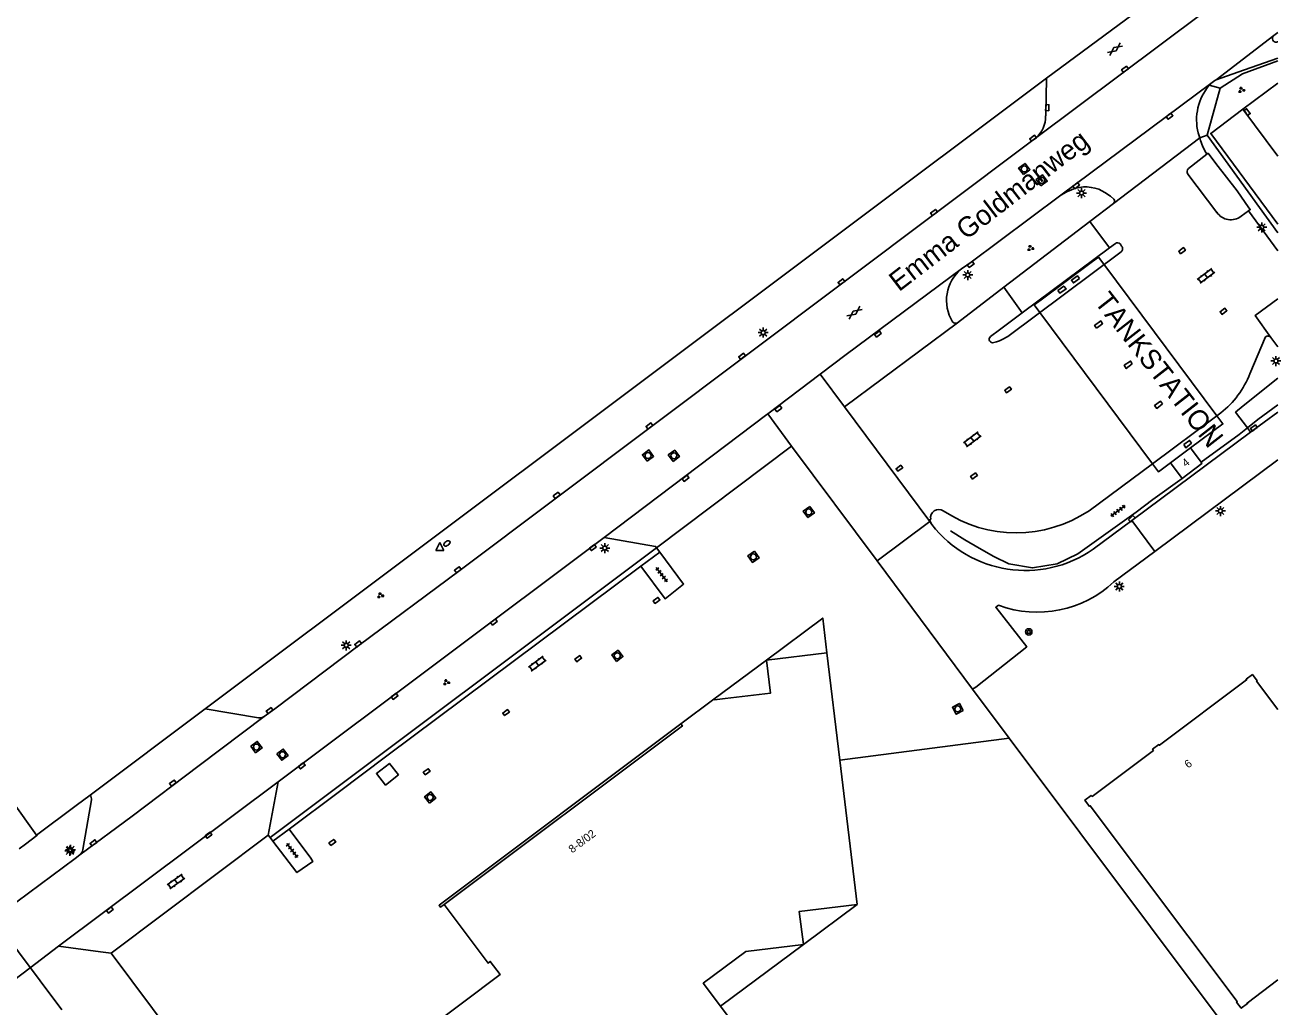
# Model space of a CAD drawing. Extents: x 126000 to 131009, y 393000 to 395500.
# Drawn here: x 130843.4 to 131000.4, y 394256.3 to 394379 of the extents above; entities that cross this region are included whole.
import ezdxf

# ---------------------------------------------------------------- set-up
doc = ezdxf.new("R2010")
doc.units = 0
for name, color, linetype in [('gg-afsc-hekwerk', 7, 'Continuous'), ('gg-afsc-muur', 7, 'Continuous'), ('gg-anno-huisnummerreeks BGT', 7, 'Continuous'), ('gg-anno-openbare ruimte label', 7, 'Continuous'), ('gg-bbg-bijgebouw', 7, 'Continuous'), ('gg-bbg-hoofdgebouw', 7, 'Continuous'), ('gg-bbg-lage trafo', 7, 'Continuous'), ('gg-bbg-luifel en loopbrug', 7, 'Continuous'), ('gg-bbg-onder overbouw', 7, 'Continuous'), ('gg-bbg-pand overbouw', 7, 'Continuous'), ('gg-bbg-pilaar overkapping', 7, 'Continuous'), ('gg-knt-verharding', 7, 'Continuous'), ('gg-knt-verharding nz', 7, 'Continuous'), ('gg-kwrk-duiker nz buis', 7, 'Continuous'), ('gt-anno-overige text', 7, 'Continuous'), ('gt-grn-groengrens', 7, 'Continuous'), ('gt-grn-weggrens', 7, 'Continuous'), ('gt-symb-boom', 7, 'Continuous'), ('gt-symb-brandkraan', 7, 'Continuous'), ('gt-symb-gesloten verharding', 7, 'Continuous'), ('gt-symb-groenvak', 7, 'Continuous'), ('gt-symb-klinker verharding', 7, 'Continuous'), ('gt-symb-kolk', 7, 'Continuous'), ('gt-symb-lichtmast', 7, 'Continuous'), ('gt-symb-rioolschacht', 7, 'Continuous'), ('gt-symb-tegel verharding', 7, 'Continuous'), ('gt-symb-waterafsluiter', 7, 'Continuous')]:
    doc.layers.add(name, color=color, linetype=linetype)

# ---------------------------------------------------------------- blocks, each defined once
blk = doc.blocks.new('gt0-GESVH1')
at = {"layer": 'gt-symb-gesloten verharding'}
for p, q in [((-0.99, -0.26), (0.01, 0.24)), ((0.01, -0.26), (-0.99, 0.24)), ((0.01, 0.24), (1.01, -0.26)), ((1.01, 0.24), (0.01, -0.26))]:
    blk.add_line(p, q, dxfattribs=at)
blk = doc.blocks.new('gt0-KOLK')
at = {"layer": 'gt-symb-kolk'}
blk.add_lwpolyline([(0, 0), (0.38, 0), (0.38, 0.4), (-0.37, 0.4), (-0.37, 0), (0, 0)], dxfattribs=at)
blk = doc.blocks.new('gt0-GRVAK')
at = {"layer": 'gt-symb-groenvak'}
for p, q in [((-0.11, 0.19), (-0.23, 0.24)), ((-0.18, 0.15), (0.09, 0.15)), ((-0.09, 0.21), (-0.16, 0.32)), ((-0.05, 0.21), (-0.05, 0.39)), ((0, 0.21), (0.06, 0.32)), ((0.01, 0.19), (0.13, 0.24)), ((0.26, -0.05), (0.2, 0.06)), ((0.3, -0.05), (0.3, 0.13)), ((0.35, -0.05), (0.41, 0.06)), ((-0.25, -0.23), (-0.36, -0.18)), ((-0.32, -0.26), (-0.05, -0.26)), ((-0.23, -0.21), (-0.29, -0.1)), ((-0.18, -0.2), (-0.18, -0.02)), ((-0.14, -0.21), (-0.07, -0.1)), ((-0.12, -0.23), (0, -0.18)), ((0.24, -0.07), (0.12, -0.02)), ((0.17, -0.11), (0.44, -0.11)), ((0.37, -0.07), (0.49, -0.02))]:
    blk.add_line(p, q, dxfattribs=at)
blk = doc.blocks.new('gt0-LMAST')
at = {"layer": 'gt-symb-lichtmast'}
for p, q in [((-0.18, 0.17), (-0.45, 0.44)), ((0, 0.25), (0, 0.62)), ((0.17, 0.17), (0.44, 0.44)), ((-0.25, 0), (-0.63, 0)), ((-0.18, -0.18), (-0.45, -0.45)), ((0, -0.25), (0, -0.63)), ((0.44, -0.45), (0.17, -0.18)), ((0.25, 0), (0.62, 0))]:
    blk.add_line(p, q, dxfattribs=at)
blk.add_circle((0, 0), 0.25, dxfattribs=at)
blk = doc.blocks.new('gt0-KL1')
at = {"layer": 'gt-symb-klinker verharding'}
for p, q in [((-1.15, 0.3), (1.15, 0.3)), ((-1, -0.3), (-1, 0.3)), ((-0.5, 0.3), (-0.5, 0.45)), ((0, -0.3), (0, 0.3)), ((0.5, 0.3), (0.5, 0.45)), ((1, -0.3), (1, 0.3)), ((-1.15, -0.3), (1.15, -0.3)), ((-0.5, -0.45), (-0.5, -0.3)), ((0.5, -0.45), (0.5, -0.3))]:
    blk.add_line(p, q, dxfattribs=at)
blk = doc.blocks.new('gt0-TEG1')
at = {"layer": 'gt-symb-tegel verharding'}
for p, q in [((-1.12, 0), (1.12, 0)), ((-0.9, -0.25), (-0.9, 0.25)), ((-0.45, -0.25), (-0.45, 0.25)), ((0, -0.25), (0, 0.25)), ((0.45, -0.25), (0.45, 0.25)), ((0.9, -0.25), (0.9, 0.25))]:
    blk.add_line(p, q, dxfattribs=at)
blk = doc.blocks.new('gt0-RS')
at = {"layer": 'gt-symb-rioolschacht'}
blk.add_lwpolyline([(-0.5, -0.5), (0.5, -0.5), (0.5, 0.5), (-0.5, 0.5)], close=True, dxfattribs=at)
blk.add_circle((0, 0), 0.375, dxfattribs=at)
blk = doc.blocks.new('gt0-BOOM')
at = {"layer": 'gt-symb-boom'}
for radius in [0.4, 0.2]:
    blk.add_circle((0, 0), radius, dxfattribs=at)
blk = doc.blocks.new('gt0-WAFSL')
at = {"layer": 'gt-symb-waterafsluiter'}
for p, q in [((-0.5, -0.33), (0, 0.67)), ((0, 0.67), (0.5, -0.33)), ((0.5, -0.33), (-0.5, -0.33))]:
    blk.add_line(p, q, dxfattribs=at)
blk = doc.blocks.new('gt0-BR')
at = {"layer": 'gt-symb-brandkraan'}
for centre, radius, start, end in [((-0.24, 0), 0.206, 107.5669, 252.4331), ((0.6, -2.66), 3, 106.892, 107.5669), ((0, -0.69), 0.938, 73.108, 106.892), ((-0.6, -2.66), 3, 72.4331, 73.108), ((0.24, 0), 0.206, 287.567, 72.4331), ((0.6, 2.66), 3, 252.4331, 253.108), ((0, 0.69), 0.938, 253.108, 286.8921), ((-0.6, 2.66), 3, 286.8921, 287.567)]:
    blk.add_arc(centre, radius, start, end, dxfattribs=at)

msp = doc.modelspace()

# ---------------------------------------------------------------- linework, layer by layer
at = {"layer": 'gg-afsc-hekwerk'}
for p, q in [((130983.69, 394381.66), (130971.09, 394372.37)), ((130971.09, 394372.37), (130865.94, 394293.53)), ((130992.79, 394371.13), (130991.19, 394365.24)), ((130991.19, 394365.24), (131000, 394353.05)), ((130988.04, 394322.33), (130984.41, 394319.71)), ((130961.87, 394295.99), (130962.25, 394296.27)), ((130966.44, 394289.89), (130961.87, 394295.99)), ((130865.94, 394293.53), (130851.57, 394282.76)), ((130945.28, 394287.12), (130966.44, 394289.89)), ((130966.44, 394289.89), (130992.92, 394254.52)), ((130851.57, 394282.76), (130849.83, 394281.45)), ((130849.83, 394281.45), (130844.89, 394277.75))]:
    msp.add_line(p, q, dxfattribs=at)
for points in [[(130992.79, 394371.13), (130995.6, 394372.91), (131000, 394374.56)], [(130996.21, 394328.66), (130997.52, 394329.7), (131000, 394331.55)], [(130990.42, 394324.36), (130995.19, 394327.84), (130996.21, 394328.66)], [(130959.1, 394315.81), (130960.88, 394314.68), (130962.7, 394313.61), (130964.54, 394312.6), (130966.41, 394311.65), (130969.34, 394311.16), (130972.42, 394311.65), (130975.01, 394312.91), (130982.32, 394318.11)]]:
    msp.add_lwpolyline(points, dxfattribs=at)
at = {"layer": 'gg-afsc-muur'}
msp.add_line((130982.32, 394318.11), (130984.41, 394319.71), dxfattribs=at)
at = {"layer": 'gg-bbg-bijgebouw'}
msp.add_line((130843.49, 394276.63), (130842.69, 394276.05), dxfattribs=at)
for points in [[(130839.62, 394280.32), (130841.86, 394281.96), (130844.89, 394277.75)], [(130843.49, 394276.63), (130844.93, 394277.69), (130844.89, 394277.75)]]:
    msp.add_lwpolyline(points, dxfattribs=at)
at = {"layer": 'gg-bbg-hoofdgebouw'}
for p, q in [((130989.11, 394326.15), (130986.61, 394324.27)), ((130990.42, 394324.36), (130989.11, 394326.15)), ((130986.61, 394324.27), (130988.04, 394322.33)), ((130945.28, 394287.12), (130943.66, 394300.54)), ((130929.52, 394294.74), (130925.41, 394291.66)), ((130947.45, 394269.1), (130945.28, 394287.12))]:
    msp.add_line(p, q, dxfattribs=at)
for points in [[(130988.04, 394322.33), (130990.52, 394324.22), (130990.42, 394324.36)], [(131000, 394259.65), (130996.18, 394256.77), (130996.23, 394256.7), (130995.44, 394256.11), (130994.86, 394256.89), (130994.94, 394256.96), (130976.58, 394281.42), (130976.49, 394281.35), (130975.9, 394282.14), (130976.68, 394282.72), (130976.79, 394282.59), (130984.47, 394288.35), (130984.36, 394288.48), (130985.15, 394289.07), (130985.21, 394288.99), (130996.11, 394297.16), (130996.04, 394297.24), (130996.83, 394297.83), (130997.43, 394297.05), (130997.36, 394296.99), (131000, 394293.45)], [(130895.83, 394269.08), (130901.32, 394261.77), (130901.58, 394261.97), (130902.82, 394260.32), (130883.64, 394245.93), (130883.75, 394245.78)], [(130883.75, 394245.78), (130896.42, 394228.89), (130931.33, 394255.08), (130930.35, 394256.39)]]:
    msp.add_lwpolyline(points, dxfattribs=at)
at = {"layer": 'gg-bbg-lage trafo'}
msp.add_lwpolyline([(130890.12, 394285.28), (130888.97, 394286.72), (130887.36, 394285.45), (130888.5, 394284), (130890.12, 394285.28)], dxfattribs=at)
at = {"layer": 'gg-bbg-luifel en loopbrug'}
for p, q in [((130970.42, 394344.68), (130976.69, 394349.33)), ((130978.28, 394349.11), (130992.4, 394330.15)), ((130984.35, 394324.18), (130970.26, 394343.07))]:
    msp.add_line(p, q, dxfattribs=at)
for points in [[(130976.69, 394349.33), (130977.6, 394350.01), (130978.28, 394349.11)], [(130970.26, 394343.07), (130969.55, 394344.03), (130970.42, 394344.68)], [(130992.4, 394330.15), (130993.15, 394329.16), (130989.11, 394326.15)], [(130986.61, 394324.27), (130985.11, 394323.16), (130984.35, 394324.18)]]:
    msp.add_lwpolyline(points, dxfattribs=at)
at = {"layer": 'gg-bbg-onder overbouw'}
msp.add_line((130943.66, 394300.54), (130936.09, 394299.61), dxfattribs=at)
for points in [[(130936.09, 394299.61), (130936.6, 394295.49), (130930.96, 394294.84), (130929.6, 394294.67), (130929.52, 394294.74)], [(130925.41, 394291.66), (130925.59, 394291.41), (130895.83, 394269.08)], [(130947.45, 394269.1), (130940.21, 394268.22), (130940.72, 394264.09)], [(130940.72, 394264.09), (130933.51, 394263.21), (130928.21, 394259.23), (130930.35, 394256.39)]]:
    msp.add_lwpolyline(points, dxfattribs=at)
at = {"layer": 'gg-bbg-pand overbouw'}
for p, q in [((130929.52, 394294.74), (130936.09, 394299.61)), ((130947.45, 394269.1), (130940.72, 394264.09)), ((130940.72, 394264.09), (130930.35, 394256.39))]:
    msp.add_line(p, q, dxfattribs=at)
for points in [[(130936.09, 394299.61), (130943.14, 394304.89), (130943.66, 394300.54)], [(130895.83, 394269.08), (130895.38, 394268.74), (130895.19, 394268.99), (130925.41, 394291.66)]]:
    msp.add_lwpolyline(points, dxfattribs=at)
at = {"layer": 'gg-bbg-pilaar overkapping'}
for points in [[(130972.52, 394345.85), (130972.77, 394345.49), (130973.55, 394346.04), (130973.26, 394346.39), (130972.52, 394345.85)], [(130975.24, 394347.32), (130974.98, 394347.66), (130974.22, 394347.11), (130974.47, 394346.77), (130975.24, 394347.32)], [(130977.37, 394341.11), (130977.12, 394341.47), (130977.88, 394342.04), (130978.12, 394341.68), (130977.37, 394341.11)], [(130981.82, 394336.66), (130981.62, 394337), (130980.82, 394336.49), (130981.07, 394336.08), (130981.82, 394336.66)], [(130985.62, 394331.65), (130985.37, 394331.98), (130984.62, 394331.44), (130984.88, 394331.09), (130985.62, 394331.65)], [(130988.25, 394326.57), (130988.51, 394326.18), (130989.22, 394326.75), (130988.99, 394327.09), (130988.25, 394326.57)]]:
    msp.add_lwpolyline(points, dxfattribs=at)
at = {"layer": 'gg-knt-verharding'}
for p, q in [((130969.74, 394364.86), (130990.73, 394380.57)), ((130999.5, 394377.71), (131000, 394378.08)), ((130995.02, 394373.12), (131000, 394374.86)), ((130992.31, 394372.15), (130995.02, 394373.12)), ((130971.09, 394372.37), (130971, 394367.67)), ((130991.64, 394371.71), (130972.88, 394357.74)), ((130992.79, 394371.13), (130991.45, 394371.5)), ((130995.66, 394368.49), (131000, 394371.74)), ((130990.25, 394364.9), (130990.07, 394365.54)), ((130990.25, 394364.9), (130991.19, 394365.24)), ((130990.34, 394364.58), (130990.25, 394364.9)), ((130988.83, 394361.08), (130991.16, 394362.87)), ((130992.39, 394355.6), (130988.76, 394360.39)), ((130973.84, 394358.28), (130972.88, 394357.74)), ((130976.53, 394354.47), (130979.47, 394356.71)), ((130996.34, 394355.78), (130995.43, 394355.11)), ((130996.34, 394355.78), (131000, 394350.79)), ((130965.78, 394346.25), (130976.53, 394354.47)), ((130978.99, 394351.16), (130968.08, 394343.06)), ((130979.71, 394351.7), (130978.99, 394351.16)), ((130980.49, 394351.38), (130980.34, 394351.61)), ((130960.46, 394348.54), (130946.07, 394337.82)), ((130959.97, 394341.8), (130965.78, 394346.25)), ((130996.52, 394335.43), (130998.47, 394340.05)), ((130942.82, 394335.37), (130946.07, 394337.82)), ((130936.26, 394330.41), (130942.82, 394335.37)), ((130945.85, 394331.29), (130942.82, 394335.37)), ((130956.53, 394316.94), (130945.85, 394331.29)), ((130992.4, 394330.15), (130992.89, 394330.54)), ((130996.61, 394328.12), (131000, 394330.61)), ((130915.8, 394314.97), (130936.13, 394330.32)), ((130936.13, 394330.32), (130936.26, 394330.41)), ((130939.25, 394326.39), (130936.26, 394330.41)), ((130996.61, 394328.12), (130981.77, 394317.09)), ((130996.21, 394328.66), (130996.61, 394328.12)), ((130949.93, 394312.03), (130939.25, 394326.39)), ((130984.66, 394313.21), (131000, 394324.66)), ((130984.35, 394324.18), (130976.42, 394318.3)), ((130956.53, 394316.94), (130949.93, 394312.03)), ((130956.79, 394316.59), (130956.53, 394316.94)), ((130981.77, 394317.09), (130976.92, 394313.48)), ((130981.77, 394317.09), (130984.66, 394313.21)), ((130875.07, 394284.41), (130915.8, 394314.97)), ((130922.38, 394313.68), (130922.77, 394313.14)), ((130922.77, 394313.14), (130920.41, 394311.38)), ((130961.87, 394295.99), (130949.93, 394312.03)), ((130984.66, 394313.21), (130979.53, 394309.4)), ((130872.62, 394292.41), (130865.94, 394293.53)), ((130874.66, 394293.56), (130873.34, 394292.59)), ((130865.21, 394286.44), (130873.34, 394292.59)), ((130856.81, 394280.13), (130865.21, 394286.44)), ((130875.07, 394284.41), (130847.62, 394263.86)), ((130873.84, 394277.74), (130875.07, 394284.41)), ((130850.65, 394275.94), (130851.76, 394282.15)), ((130856.81, 394280.13), (130850.28, 394275.28)), ((130874.06, 394277.45), (130873.84, 394277.74)), ((130874.42, 394276.98), (130874.06, 394277.45)), ((130876.46, 394278.5), (130874.42, 394276.98)), ((130849.69, 394274.83), (130842.42, 394269.42)), ((130849.69, 394274.83), (130850.28, 394275.28)), ((130844.08, 394261.18), (130847.62, 394263.86)), ((130847.62, 394263.86), (130852.89, 394263.16)), ((130854.2, 394262.98), (130852.89, 394263.16)), ((130844.08, 394261.18), (130833.64, 394253.28))]:
    msp.add_line(p, q, dxfattribs=at)
for points in [[(130999.9, 394376.87), (130999.95, 394376.9), (131000, 394376.92)], [(130991.64, 394371.71), (130991.55, 394371.6), (130991.45, 394371.5)], [(130995.66, 394368.49), (130991.63, 394365.47), (131000, 394354.14)], [(130874.66, 394293.56), (130885.19, 394301.49), (130897.64, 394310.76), (130969.74, 394364.86)], [(130996.34, 394355.78), (130996.56, 394355.94), (130996.39, 394356.17), (130994.92, 394358.29), (130992.27, 394361.72), (130991.3, 394362.98), (130991.16, 394362.87)], [(130960.46, 394348.54), (130961.5, 394349.24), (130972.88, 394357.74)], [(130977.63, 394358.49), (130978.38, 394358.09), (130979.12, 394357.62), (130979.51, 394357.26)], [(130980.44, 394350.68), (130966.25, 394340.1), (130965.57, 394339.7), (130965.23, 394339.53), (130964.86, 394339.41), (130964.52, 394339.32)], [(130968.08, 394343.06), (130965.22, 394340.92), (130964.11, 394340.08)], [(130999.15, 394339.95), (130999.15, 394339.94), (131000, 394338.8)], [(130996.21, 394328.66), (130994.74, 394330.62), (130995.7, 394331.43), (131000, 394334.86)], [(130956.79, 394316.59), (130956.47, 394317.14), (130956.63, 394317.25)], [(130915.8, 394314.97), (130922.25, 394313.85), (130922.38, 394313.68)], [(130922.77, 394313.14), (130925.74, 394309.14), (130923.44, 394307.3), (130920.41, 394311.38)], [(130920.41, 394311.38), (130888.67, 394287.68), (130882.59, 394283.07), (130876.46, 394278.5)], [(130965.12, 394306.48), (130964.76, 394306.23), (130968.63, 394301.3), (130962.25, 394296.27)], [(130876.46, 394278.5), (130879.16, 394274.89), (130879.41, 394274.46), (130877.41, 394273.08), (130874.42, 394276.98)], [(130873.35, 394237.46), (130869.84, 394242.09), (130854.2, 394262.98)]]:
    msp.add_lwpolyline(points, dxfattribs=at)
for centre, radius, start, end in [((130999.8, 394377.34), 0.475, 128.6477, 282.545), ((130996.61, 394367.15), 6.75, 139.8996, 193.8755), ((130993.43, 394369.76), 2.65, 115.1008, 132.5172), ((130967.43, 394367.58), 3.56, 310.387, 1.3924), ((130996.83, 394366.61), 6.8, 197.3446, 213.3793), ((130989.22, 394360.7), 0.549, 135.36, 214.1022), ((130975.98, 394354.07), 4.71, 69.4628, 116.9169), ((130979.2, 394357.01), 0.4, 312.6617, 39.641), ((130994.13, 394356.75), 2.08, 213.2878, 308.461), ((130979.98, 394351.34), 0.448, 37.6024, 127.4958), ((130980.12, 394351.05), 0.489, 310.6911, 40.8667), ((130963.75, 394344.59), 5.14, 129.7833, 211.4406), ((130959.74, 394342.26), 0.512, 223.2259, 297.6059), ((130964.37, 394339.73), 0.437, 127.1694, 290.1678), ((130998.75, 394339.66), 0.487, 36.191, 126.4932), ((130985.79, 394339.59), 11.51, 308.0915, 338.8004), ((130957.62, 394317.46), 1.01, 55.0837, 191.9754), ((130967.3, 394331.97), 16.43, 236.3553, 303.7264), ((130968.48, 394325.59), 14.76, 217.6082, 304.8614), ((130969.96, 394319.63), 14.01, 249.7792, 313.099), ((130872.76, 394293.37), 0.975, 261.4562, 306.1665), ((130850.74, 394282.16), 1.02, 359.0433, 35.3864), ((130849.73, 394276.02), 0.924, 306.667, 354.6008)]:
    msp.add_arc(centre, radius, start, end, dxfattribs=at)
at = {"layer": 'gg-knt-verharding nz'}
for p, q in [((130995.66, 394368.49), (131000, 394362.61)), ((130978.99, 394351.16), (130976.53, 394354.47)), ((130965.78, 394346.25), (130968.08, 394343.06)), ((130992.4, 394330.15), (130984.35, 394324.18))]:
    msp.add_line(p, q, dxfattribs=at)
msp.add_lwpolyline([(130999.15, 394339.95), (130997.18, 394342.7), (131000, 394344.78)], dxfattribs=at)
at = {"layer": 'gg-kwrk-duiker nz buis'}
msp.add_line((130835.86, 394272.18), (130848.03, 394255.9), dxfattribs=at)
at = {"layer": 'gt-grn-groengrens'}
msp.add_line((130922.38, 394313.68), (130874.06, 394277.45), dxfattribs=at)
at = {"layer": 'gt-grn-weggrens'}
for p, q in [((130992.31, 394372.15), (130999.5, 394377.71)), ((130990.25, 394364.9), (130979.47, 394356.71)), ((130959.97, 394341.8), (130945.85, 394331.29)), ((130939.25, 394326.39), (130922.38, 394313.68)), ((130873.84, 394277.74), (130854.2, 394262.98))]:
    msp.add_line(p, q, dxfattribs=at)

# ---------------------------------------------------------------- block references
at = {"layer": 'gt-symb-boom'}
msp.add_blockref('gt0-BOOM', (130968.89, 394303.16), dxfattribs=at)
at = {"layer": 'gt-symb-brandkraan', "rotation": 36.789699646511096}
msp.add_blockref('gt0-BR', (130896.16, 394314.21), dxfattribs=at)
at = {"layer": 'gt-symb-gesloten verharding', "rotation": 36.7896996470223}
for p in [(130979.65, 394375.99), (130947.09, 394343.07)]:
    msp.add_blockref('gt0-GESVH1', p, dxfattribs=at)
at = {"layer": 'gt-symb-groenvak'}
for p in [(130995.46, 394370.88), (130969.09, 394351.12), (130887.84, 394307.71), (130896.08, 394296.84)]:
    msp.add_blockref('gt0-GRVAK', p, dxfattribs=at)
at = {"layer": 'gt-symb-klinker verharding'}
for p, rotation in [((130991.04, 394347.66), 36.5834211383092), ((130961.83, 394327.22), 36.58342113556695), ((130907.45, 394299.19), -143.70304105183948), ((130862.31, 394271.96), 35.724134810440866)]:
    msp.add_blockref('gt0-KL1', p, dxfattribs=dict(at, rotation=rotation))
at = {"layer": 'gt-symb-kolk'}
for p, rotation in [((130981.03, 394373.32), 36.789699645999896), ((130971, 394368.7), -91.31757062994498), ((130996.01, 394368.02), -53.3364075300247), ((130986.36, 394367.78), -143.34313883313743), ((130969.54, 394364.7), 36.7896996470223), ((130974.69, 394359.1), -143.34313883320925), ((130957.16, 394355.42), 36.86989764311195), ((130988.16, 394350.64), 36.743796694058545), ((130961.74, 394348.93), 36.91570677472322), ((130945.58, 394346.75), 36.91570677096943), ((130993.34, 394343.07), 36.5834211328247), ((130949.92, 394340.56), -143.13010235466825), ((130933.17, 394337.45), 36.91570677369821), ((130966.41, 394333.26), 36.86989764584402), ((130937.47, 394331.23), -143.13010235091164), ((130921.59, 394328.74), 36.91570677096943), ((130997.14, 394328.49), 36.66359247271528), ((130925.88, 394322.51), -143.21030035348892), ((130952.83, 394323.45), 36.743796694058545), ((130962.16, 394322.49), 36.743796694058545), ((130910, 394320.06), 36.91570677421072), ((130981.9, 394317.14), 42.851908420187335), ((130914.3, 394313.86), -143.1759664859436), ((130897.64, 394310.76), 36.91570677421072), ((130922.47, 394306.93), 35.88411316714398), ((130901.93, 394304.56), -143.13010235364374), ((130885.19, 394301.49), 36.91570677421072), ((130912.69, 394299.65), 35.51769786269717), ((130889.51, 394295.26), -143.0842932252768), ((130874.12, 394293.16), 35.987028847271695), ((130903.67, 394292.91), 36.216884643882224), ((130877.92, 394286.58), -142.76334102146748), ((130893.75, 394285.51), 35.67760207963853), ((130862.02, 394284.09), 36.915706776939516), ((130852.1, 394276.62), 36.57616675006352), ((130866.26, 394277.91), -143.54278990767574), ((130881.96, 394276.68), 36.53738634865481), ((130853.92, 394268.56), -143.130102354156)]:
    msp.add_blockref('gt0-KOLK', p, dxfattribs=dict(at, rotation=rotation))
at = {"layer": 'gt-symb-lichtmast'}
for p in [(130975.48, 394358.01), (130998.01, 394353.73), (130961.26, 394347.77), (130935.69, 394340.57), (130999.78, 394337.02), (130992.84, 394318.27), (130915.9, 394313.64), (130980.21, 394308.84), (130883.58, 394301.48), (130849.04, 394275.79), (130849.12, 394275.93)]:
    msp.add_blockref('gt0-LMAST', p, dxfattribs=at)
at = {"layer": 'gt-symb-rioolschacht'}
for p, rotation in [((130968.32, 394361.02), 36.743796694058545), ((130970.5, 394359.6), 36.743796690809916), ((130921.3, 394325.2), 36.74379669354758), ((130924.53, 394325.17), 36.74379669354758), ((130941.39, 394318.15), -144.40236850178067), ((130934.48, 394312.54), -146.29404346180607), ((130917.46, 394300.17), 36.789699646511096), ((130960.02, 394293.54), 117.97472992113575), ((130872.36, 394288.76), -53.08429322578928), ((130875.62, 394287.81), -53.08429322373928), ((130894.07, 394282.46), 37.4428363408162)]:
    msp.add_blockref('gt0-RS', p, dxfattribs=dict(at, rotation=rotation))
at = {"layer": 'gt-symb-tegel verharding'}
for p, rotation in [((130980.04, 394318.28), 36.5834211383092), ((130923.01, 394310.31), 127.39732038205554), ((130876.83, 394275.83), 127.39732038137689)]:
    msp.add_blockref('gt0-TEG1', p, dxfattribs=dict(at, rotation=rotation))
at = {"layer": 'gt-symb-waterafsluiter'}
msp.add_blockref('gt0-WAFSL', (130895.28, 394313.68), dxfattribs=at)

# ---------------------------------------------------------------- texts
at = {"layer": 'gg-anno-huisnummerreeks BGT'}
for s, rotation, p in [('4', 37.3, (130988.5, 394323.71)), ('6', 36.8, (130988.8, 394286.06)), ('8-8/02', 36.9, (130911.83, 394275.45))]:
    msp.add_text(s, height=1, rotation=rotation, dxfattribs=at).set_placement(p)
at = {"layer": 'gg-anno-openbare ruimte label'}
msp.add_text('Emma Goldmanweg', height=2.5, rotation=37.6, dxfattribs=at).set_placement((130952.66, 394345.61))
at = {"layer": 'gt-anno-overige text'}
msp.add_text('TANKSTATION', height=2.5, rotation=308.0157, dxfattribs=at).set_placement((130977, 394344.39))

doc.saveas('drawing.dxf')
